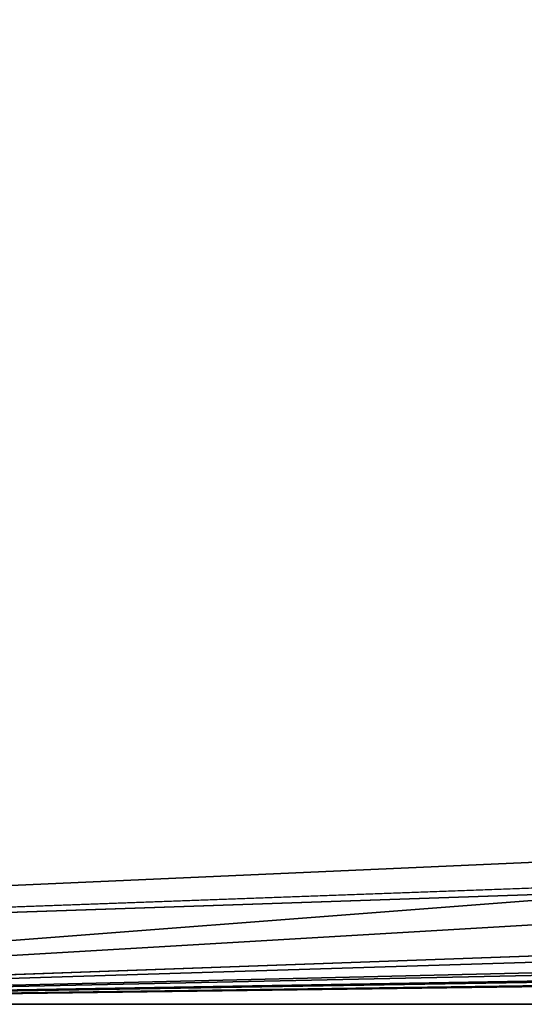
# Model space of a CAD drawing. Header units: millimetres. Extents: x 0 to 3270, y -325 to 325.
# Tile 304 of 402: x 1743 to 1756, y -28 to -1. Entities that reach past the tile are written whole.
import ezdxf

# ---------------------------------------------------------------- set-up
doc = ezdxf.new("R2010")
doc.units = ezdxf.units.MM
doc.layers.add('TongueBore1_P2', color=7, linetype='Continuous')

# ---------------------------------------------------------------- blocks, each defined once
blk = doc.blocks.new('TongueBore1_P2')
at = {"layer": 'TongueBore1_P2'}
for points in [[(1670, 27.5, 80), (1895, -17.5, 80), (1670, -27.5, 80)], [(1670, 27.5, 80), (1895, 17.5, 80), (1895, -17.5, 80)], [(3270, 27.5, 1000), (1670, 27.5, 1000), (1670, -27.5, 1000)], [(3270, 27.5, 1000), (1670, -27.5, 1000), (3270, -27.5, 1000)], [(1720, 27.5, 880), (1850, 17.5, 880), (1850, -17.5, 880)], [(1720, 27.5, 880), (1850, -17.5, 880), (1720, -27.5, 880)], [(1850, -17.5, 160), (1720, 27.5, 160), (1720, -27.5, 160)], [(1850, 17.5, 160), (1720, 27.5, 160), (1850, -17.5, 160)], [(1895, -17.5, 80), (1945, -17.5, 80), (1670, -27.5, 80)], [(1945, -17.5, 80), (3270, -27.5, 80), (1670, -27.5, 80)], [(1720, -27.5, 880), (2040, -17.5, 880), (2150, -17.5, 880)], [(1720, -27.5, 880), (1890, -17.5, 880), (2000, -17.5, 880)], [(1720, -27.5, 880), (2450, -17.5, 880), (2490, -17.5, 880)], [(1720, -27.5, 880), (2300, -17.5, 880), (2340, -17.5, 880)], [(1720, -27.5, 880), (2150, -17.5, 880), (2190, -17.5, 880)], [(1720, -27.5, 880), (2000, -17.5, 880), (2040, -17.5, 880)], [(1720, -27.5, 880), (1850, -17.5, 880), (1890, -17.5, 880)], [(1720, -27.5, 880), (2340, -17.5, 880), (2450, -17.5, 880)], [(1720, -27.5, 880), (2490, -17.5, 880), (3220, -27.5, 880)], [(1720, -27.5, 880), (2190, -17.5, 880), (2300, -17.5, 880)], [(1890, -17.5, 160), (1850, -17.5, 160), (1720, -27.5, 160)], [(2000, -17.5, 160), (1890, -17.5, 160), (1720, -27.5, 160)], [(2040, -17.5, 160), (2000, -17.5, 160), (1720, -27.5, 160)], [(2150, -17.5, 160), (2040, -17.5, 160), (1720, -27.5, 160)], [(2190, -17.5, 160), (2150, -17.5, 160), (1720, -27.5, 160)], [(2300, -17.5, 160), (2190, -17.5, 160), (1720, -27.5, 160)], [(2340, -17.5, 160), (2300, -17.5, 160), (1720, -27.5, 160)], [(2450, -17.5, 160), (2340, -17.5, 160), (1720, -27.5, 160)], [(3220, -27.5, 160), (2450, -17.5, 160), (1720, -27.5, 160)], [(1670, -27.5, 80), (3270, -27.5, 80), (1720, -27.5, 160)], [(1720, -27.5, 880), (3270, -27.5, 1000), (1670, -27.5, 1000)], [(3270, -27.5, 80), (3220, -27.5, 160), (1720, -27.5, 160)], [(3220, -27.5, 880), (3270, -27.5, 1000), (1720, -27.5, 880)]]:
    blk.add_3dface(points, dxfattribs=at)

msp = doc.modelspace()

# ---------------------------------------------------------------- block references
at = {"layer": 'TongueBore1_P2'}
msp.add_blockref('TongueBore1_P2', (0, 0), dxfattribs=at)

doc.saveas('drawing.dxf')
